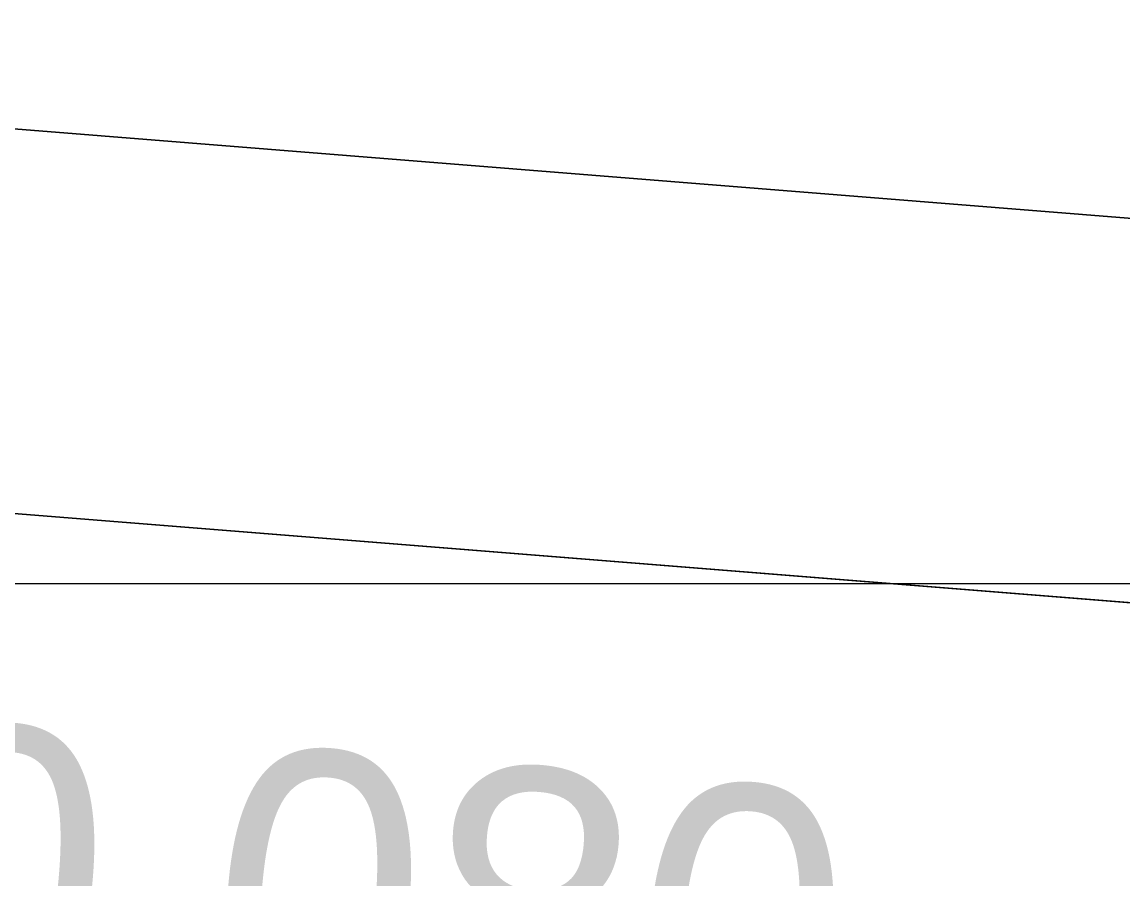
# Model space of a CAD drawing. Extents: x 1131015 to 1136271, y 133453 to 174329.
# Drawn here: x 1132352.456 to 1132356.32, y 159173.617 to 159176.626 of the extents above; entities that cross this region are included whole.
import ezdxf

# ---------------------------------------------------------------- set-up
doc = ezdxf.new("R2010")
doc.units = 0
for name, color, linetype in [('DESIGN - EARTHWORK - Shapes', 7, 'Continuous'), ('DESIGN - ROW - Easement Linework and Patterning', 7, 'Continuous'), ('DESIGN - SHEET - Linework', 7, 'Continuous'), ('DESIGN - TYPICAL - Finished Grade and Subgrade', 7, 'Continuous'), ('DESIGN - TYPICAL - Subgrade Cross Slope Text', 7, 'Continuous')]:
    doc.layers.add(name, color=color, linetype=linetype)

msp = doc.modelspace()

# ---------------------------------------------------------------- linework, layer by layer
at = {"layer": 'DESIGN - EARTHWORK - Shapes'}
for points in [[(1132332.4556, 159176.4987), (1132340.4556, 159175.8587), (1132348.4556, 159175.2187), (1132352.4556, 159174.8987), (1132356.4556, 159174.5787), (1132358.4556, 159174.4187), (1132359.8733, 159174.3053), (1132367.8145, 159173.67), (1132359.8733, 159175.6553), (1132358.4556, 159175.7687), (1132356.4556, 159175.9287), (1132352.4556, 159176.2487), (1132348.4556, 159176.5687), (1132340.4556, 159177.2087), (1132332.4556, 159177.8487)], [(1132371.8733, 159172.6553), (1132367.8145, 159173.67), (1132359.8733, 159175.6553), (1132358.4556, 159175.7687), (1132356.4556, 159175.9287), (1132352.4556, 159176.2487), (1132348.4556, 159176.5687), (1132340.4556, 159177.2087), (1132332.4556, 159177.8487)], [(1132371.8733, 159172.6553), (1132367.8145, 159173.67), (1132359.8733, 159175.6553), (1132358.4556, 159175.7687), (1132356.4556, 159175.9287), (1132352.4556, 159176.2487), (1132348.4556, 159176.5687), (1132340.4556, 159177.2087), (1132332.4556, 159177.8487)], [(1132332.4556, 159176.4987), (1132340.4556, 159175.8587), (1132348.4556, 159175.2187), (1132352.4556, 159174.8987), (1132356.4556, 159174.5787), (1132358.4556, 159174.4187), (1132359.8733, 159174.3053), (1132367.8145, 159173.67), (1132359.8733, 159175.6553), (1132358.4556, 159175.7687), (1132356.4556, 159175.9287), (1132352.4556, 159176.2487), (1132348.4556, 159176.5687), (1132340.4556, 159177.2087), (1132332.4556, 159177.8487)], [(1132371.8733, 159172.6553), (1132367.8145, 159173.67), (1132359.8733, 159175.6553), (1132358.4556, 159175.7687), (1132356.4556, 159175.9287), (1132352.4556, 159176.2487), (1132348.4556, 159176.5687), (1132340.4556, 159177.2087), (1132332.4556, 159177.8487)], [(1132332.4556, 159176.4987), (1132340.4556, 159175.8587), (1132348.4556, 159175.2187), (1132352.4556, 159174.8987), (1132356.4556, 159174.5787), (1132358.4556, 159174.4187), (1132359.8733, 159174.3053), (1132367.8145, 159173.67), (1132359.8733, 159175.6553), (1132358.4556, 159175.7687), (1132356.4556, 159175.9287), (1132352.4556, 159176.2487), (1132348.4556, 159176.5687), (1132340.4556, 159177.2087), (1132332.4556, 159177.8487)], [(1132332.4556, 159176.4987), (1132340.4556, 159175.8587), (1132348.4556, 159175.2187), (1132352.4556, 159174.8987), (1132356.4556, 159174.5787), (1132358.4556, 159174.4187), (1132359.8733, 159174.3053), (1132367.8145, 159173.67), (1132359.8733, 159175.6553), (1132358.4556, 159175.7687), (1132356.4556, 159175.9287), (1132352.4556, 159176.2487), (1132348.4556, 159176.5687), (1132340.4556, 159177.2087), (1132332.4556, 159177.8487)], [(1132371.8733, 159172.6553), (1132367.8145, 159173.67), (1132359.8733, 159175.6553), (1132358.4556, 159175.7687), (1132356.4556, 159175.9287), (1132352.4556, 159176.2487), (1132348.4556, 159176.5687), (1132340.4556, 159177.2087), (1132332.4556, 159177.8487)], [(1132371.8733, 159172.6553), (1132367.8145, 159173.67), (1132359.8733, 159175.6553), (1132358.4556, 159175.7687), (1132356.4556, 159175.9287), (1132352.4556, 159176.2487), (1132348.4556, 159176.5687), (1132340.4556, 159177.2087), (1132332.4556, 159177.8487)], [(1132332.4556, 159176.4987), (1132340.4556, 159175.8587), (1132348.4556, 159175.2187), (1132352.4556, 159174.8987), (1132356.4556, 159174.5787), (1132358.4556, 159174.4187), (1132359.8733, 159174.3053), (1132367.8145, 159173.67), (1132359.8733, 159175.6553), (1132358.4556, 159175.7687), (1132356.4556, 159175.9287), (1132352.4556, 159176.2487), (1132348.4556, 159176.5687), (1132340.4556, 159177.2087), (1132332.4556, 159177.8487)], [(1132371.8733, 159172.6553), (1132367.8145, 159173.67), (1132359.8733, 159175.6553), (1132358.4556, 159175.7687), (1132356.4556, 159175.9287), (1132352.4556, 159176.2487), (1132348.4556, 159176.5687), (1132340.4556, 159177.2087), (1132332.4556, 159177.8487)], [(1132332.4556, 159176.4987), (1132340.4556, 159175.8587), (1132348.4556, 159175.2187), (1132352.4556, 159174.8987), (1132356.4556, 159174.5787), (1132358.4556, 159174.4187), (1132359.8733, 159174.3053), (1132367.8145, 159173.67), (1132359.8733, 159175.6553), (1132358.4556, 159175.7687), (1132356.4556, 159175.9287), (1132352.4556, 159176.2487), (1132348.4556, 159176.5687), (1132340.4556, 159177.2087), (1132332.4556, 159177.8487)], [(1132371.8733, 159172.6553), (1132367.8145, 159173.67), (1132359.8733, 159175.6553), (1132358.4556, 159175.7687), (1132356.4556, 159175.9287), (1132352.4556, 159176.2487), (1132348.4556, 159176.5687), (1132340.4556, 159177.2087), (1132332.4556, 159177.8487)], [(1132332.4556, 159176.4987), (1132340.4556, 159175.8587), (1132348.4556, 159175.2187), (1132352.4556, 159174.8987), (1132356.4556, 159174.5787), (1132358.4556, 159174.4187), (1132359.8733, 159174.3053), (1132367.8145, 159173.67), (1132359.8733, 159175.6553), (1132358.4556, 159175.7687), (1132356.4556, 159175.9287), (1132352.4556, 159176.2487), (1132348.4556, 159176.5687), (1132340.4556, 159177.2087), (1132332.4556, 159177.8487)], [(1132332.4556, 159176.4987), (1132340.4556, 159175.8587), (1132348.4556, 159175.2187), (1132352.4556, 159174.8987), (1132356.4556, 159174.5787), (1132358.4556, 159174.4187), (1132359.8733, 159174.3053), (1132367.8145, 159173.67), (1132359.8733, 159175.6553), (1132358.4556, 159175.7687), (1132356.4556, 159175.9287), (1132352.4556, 159176.2487), (1132348.4556, 159176.5687), (1132340.4556, 159177.2087), (1132332.4556, 159177.8487)], [(1132371.8733, 159172.6553), (1132367.8145, 159173.67), (1132359.8733, 159175.6553), (1132358.4556, 159175.7687), (1132356.4556, 159175.9287), (1132352.4556, 159176.2487), (1132348.4556, 159176.5687), (1132340.4556, 159177.2087), (1132332.4556, 159177.8487)], [(1132332.4556, 159176.4987), (1132340.4556, 159175.8587), (1132348.4556, 159175.2187), (1132352.4556, 159174.8987), (1132356.4556, 159174.5787), (1132358.4556, 159174.4187), (1132359.8733, 159174.3053), (1132367.8145, 159173.67), (1132359.8733, 159175.6553), (1132358.4556, 159175.7687), (1132356.4556, 159175.9287), (1132352.4556, 159176.2487), (1132348.4556, 159176.5687), (1132340.4556, 159177.2087), (1132332.4556, 159177.8487)], [(1132371.8733, 159172.6553), (1132367.8145, 159173.67), (1132359.8733, 159175.6553), (1132358.4556, 159175.7687), (1132356.4556, 159175.9287), (1132352.4556, 159176.2487), (1132348.4556, 159176.5687), (1132340.4556, 159177.2087), (1132332.4556, 159177.8487)], [(1132332.4556, 159176.4987), (1132340.4556, 159175.8587), (1132348.4556, 159175.2187), (1132352.4556, 159174.8987), (1132356.4556, 159174.5787), (1132358.4556, 159174.4187), (1132359.8733, 159174.3053), (1132367.8145, 159173.67), (1132359.8733, 159175.6553), (1132358.4556, 159175.7687), (1132356.4556, 159175.9287), (1132352.4556, 159176.2487), (1132348.4556, 159176.5687), (1132340.4556, 159177.2087), (1132332.4556, 159177.8487)], [(1132371.8733, 159172.6553), (1132367.8145, 159173.67), (1132359.8733, 159175.6553), (1132358.4556, 159175.7687), (1132356.4556, 159175.9287), (1132352.4556, 159176.2487), (1132348.4556, 159176.5687), (1132340.4556, 159177.2087), (1132332.4556, 159177.8487)], [(1132332.4556, 159177.8487), (1132340.4556, 159177.2087), (1132348.4556, 159176.5687), (1132352.4556, 159176.2487), (1132356.4556, 159175.9287), (1132358.4556, 159175.7687), (1132359.8733, 159175.6553), (1132367.8145, 159173.67), (1132359.8733, 159174.3053), (1132358.4556, 159174.4187), (1132356.4556, 159174.5787), (1132352.4556, 159174.8987), (1132348.4556, 159175.2187), (1132340.4556, 159175.8587), (1132332.4556, 159176.4987)], [(1132371.8733, 159172.6553), (1132367.8145, 159173.67), (1132359.8733, 159175.6553), (1132358.4556, 159175.7687), (1132356.4556, 159175.9287), (1132352.4556, 159176.2487), (1132348.4556, 159176.5687), (1132340.4556, 159177.2087), (1132332.4556, 159177.8487)], [(1132332.4556, 159177.8487), (1132340.4556, 159177.2087), (1132348.4556, 159176.5687), (1132352.4556, 159176.2487), (1132356.4556, 159175.9287), (1132358.4556, 159175.7687), (1132359.8733, 159175.6553), (1132367.8145, 159173.67), (1132359.8733, 159174.3053), (1132358.4556, 159174.4187), (1132356.4556, 159174.5787), (1132352.4556, 159174.8987), (1132348.4556, 159175.2187), (1132340.4556, 159175.8587), (1132332.4556, 159176.4987)], [(1132332.4556, 159177.8487), (1132340.4556, 159177.2087), (1132348.4556, 159176.5687), (1132352.4556, 159176.2487), (1132356.4556, 159175.9287), (1132358.4556, 159175.7687), (1132359.8733, 159175.6553), (1132367.8145, 159173.67), (1132371.8733, 159172.6553)], [(1132371.8733, 159172.6553), (1132367.8145, 159173.67), (1132359.8733, 159175.6553), (1132358.4556, 159175.7687), (1132356.4556, 159175.9287), (1132352.4556, 159176.2487), (1132348.4556, 159176.5687), (1132340.4556, 159177.2087), (1132332.4556, 159177.8487)], [(1132332.4556, 159176.4987), (1132340.4556, 159175.8587), (1132348.4556, 159175.2187), (1132352.4556, 159174.8987), (1132356.4556, 159174.5787), (1132358.4556, 159174.4187), (1132359.8733, 159174.3053), (1132367.8145, 159173.67), (1132359.8733, 159175.6553), (1132358.4556, 159175.7687), (1132356.4556, 159175.9287), (1132352.4556, 159176.2487), (1132348.4556, 159176.5687), (1132340.4556, 159177.2087), (1132332.4556, 159177.8487)], [(1132371.8733, 159172.6553), (1132367.8145, 159173.67), (1132359.8733, 159175.6553), (1132358.4556, 159175.7687), (1132356.4556, 159175.9287), (1132352.4556, 159176.2487), (1132348.4556, 159176.5687), (1132340.4556, 159177.2087), (1132332.4556, 159177.8487)], [(1132332.4556, 159177.8487), (1132340.4556, 159177.2087), (1132348.4556, 159176.5687), (1132352.4556, 159176.2487), (1132356.4556, 159175.9287), (1132358.4556, 159175.7687), (1132359.8733, 159175.6553), (1132367.8145, 159173.67), (1132359.8733, 159174.3053), (1132358.4556, 159174.4187), (1132356.4556, 159174.5787), (1132352.4556, 159174.8987), (1132348.4556, 159175.2187), (1132340.4556, 159175.8587), (1132332.4556, 159176.4987)], [(1132332.4556, 159176.4987), (1132340.4556, 159175.8587), (1132348.4556, 159175.2187), (1132352.4556, 159174.8987), (1132356.4556, 159174.5787), (1132358.4556, 159174.4187), (1132359.8733, 159174.3053), (1132367.8145, 159173.67), (1132359.8733, 159175.6553), (1132358.4556, 159175.7687), (1132356.4556, 159175.9287), (1132352.4556, 159176.2487), (1132348.4556, 159176.5687), (1132340.4556, 159177.2087), (1132332.4556, 159177.8487)], [(1132371.8733, 159172.6553), (1132367.8145, 159173.67), (1132359.8733, 159175.6553), (1132358.4556, 159175.7687), (1132356.4556, 159175.9287), (1132352.4556, 159176.2487), (1132348.4556, 159176.5687), (1132340.4556, 159177.2087), (1132332.4556, 159177.8487)], [(1132332.4556, 159177.8487), (1132340.4556, 159177.2087), (1132348.4556, 159176.5687), (1132352.4556, 159176.2487), (1132356.4556, 159175.9287), (1132358.4556, 159175.7687), (1132359.8733, 159175.6553), (1132367.8145, 159173.67), (1132359.8733, 159174.3053), (1132358.4556, 159174.4187), (1132356.4556, 159174.5787), (1132352.4556, 159174.8987), (1132348.4556, 159175.2187), (1132340.4556, 159175.8587), (1132332.4556, 159176.4987)], [(1132371.8733, 159172.6553), (1132367.8145, 159173.67), (1132359.8733, 159175.6553), (1132358.4556, 159175.7687), (1132356.4556, 159175.9287), (1132352.4556, 159176.2487), (1132348.4556, 159176.5687), (1132340.4556, 159177.2087), (1132332.4556, 159177.8487)], [(1132332.4556, 159177.8487), (1132340.4556, 159177.2087), (1132348.4556, 159176.5687), (1132352.4556, 159176.2487), (1132356.4556, 159175.9287), (1132358.4556, 159175.7687), (1132359.8733, 159175.6553), (1132367.8145, 159173.67), (1132371.8733, 159172.6553)], [(1132332.4556, 159177.8487), (1132340.4556, 159177.2087), (1132348.4556, 159176.5687), (1132352.4556, 159176.2487), (1132356.4556, 159175.9287), (1132358.4556, 159175.7687), (1132359.8733, 159175.6553), (1132367.8145, 159173.67), (1132359.8733, 159174.3053), (1132358.4556, 159174.4187), (1132356.4556, 159174.5787), (1132352.4556, 159174.8987), (1132348.4556, 159175.2187), (1132340.4556, 159175.8587), (1132332.4556, 159176.4987)], [(1132332.4556, 159177.8487), (1132340.4556, 159177.2087), (1132348.4556, 159176.5687), (1132352.4556, 159176.2487), (1132356.4556, 159175.9287), (1132358.4556, 159175.7687), (1132359.8733, 159175.6553), (1132367.8145, 159173.67), (1132371.8733, 159172.6553)], [(1132332.4556, 159177.8487), (1132340.4556, 159177.2087), (1132348.4556, 159176.5687), (1132352.4556, 159176.2487), (1132356.4556, 159175.9287), (1132358.4556, 159175.7687), (1132359.8733, 159175.6553), (1132367.8145, 159173.67), (1132359.8733, 159174.3053), (1132358.4556, 159174.4187), (1132356.4556, 159174.5787), (1132352.4556, 159174.8987), (1132348.4556, 159175.2187), (1132340.4556, 159175.8587), (1132332.4556, 159176.4987)]]:
    msp.add_lwpolyline(points, dxfattribs=at)
msp.add_lwpolyline([(1132312.9717, 159174.5324), (1132312.9717, 159176.3901), (1132314.1126, 159176.6753), (1132320.4082, 159176.7382), (1132322.4556, 159176.7587), (1132324.4556, 159176.7787), (1132328.4556, 159176.8187), (1132332.4556, 159176.4987), (1132340.4556, 159175.8587), (1132348.4556, 159175.2187), (1132352.4556, 159174.8987), (1132356.4556, 159174.5787), (1132358.4556, 159174.4187), (1132359.8733, 159174.3053), (1132367.8145, 159173.67), (1132371.8733, 159172.6553), (1132369.8733, 159170.6553), (1132312.9717, 159170.6553)], close=True, dxfattribs=at)
at = {"layer": 'DESIGN - ROW - Easement Linework and Patterning'}
msp.add_lwpolyline([(1132312.9717, 159170.6553), (1132312.9717, 159176.3901), (1132314.1126, 159176.6753), (1132328.4556, 159176.8187), (1132367.8145, 159173.67), (1132371.8733, 159172.6553), (1132369.8733, 159170.6553)], close=True, dxfattribs=at)
at = {"layer": 'DESIGN - SHEET - Linework'}
msp.add_line((1132190.4556, 159174.6554), (1132490.4556, 159174.6554), dxfattribs=at)
at = {"layer": 'DESIGN - TYPICAL - Finished Grade and Subgrade'}
for p, q in [((1132348.4556, 159176.5687), (1132352.4556, 159176.2487)), ((1132352.4556, 159176.2487), (1132356.4556, 159175.9287)), ((1132348.4556, 159175.2187), (1132352.4556, 159174.8987)), ((1132352.4556, 159174.8987), (1132356.4556, 159174.5787))]:
    msp.add_line(p, q, dxfattribs=at)

# ---------------------------------------------------------------- texts
at = {"layer": 'DESIGN - TYPICAL - Subgrade Cross Slope Text'}
msp.add_text('-0.080', height=1, rotation=355.4261, dxfattribs=at).set_placement((1132351.5317, 159173.2194))

doc.saveas('drawing.dxf')
